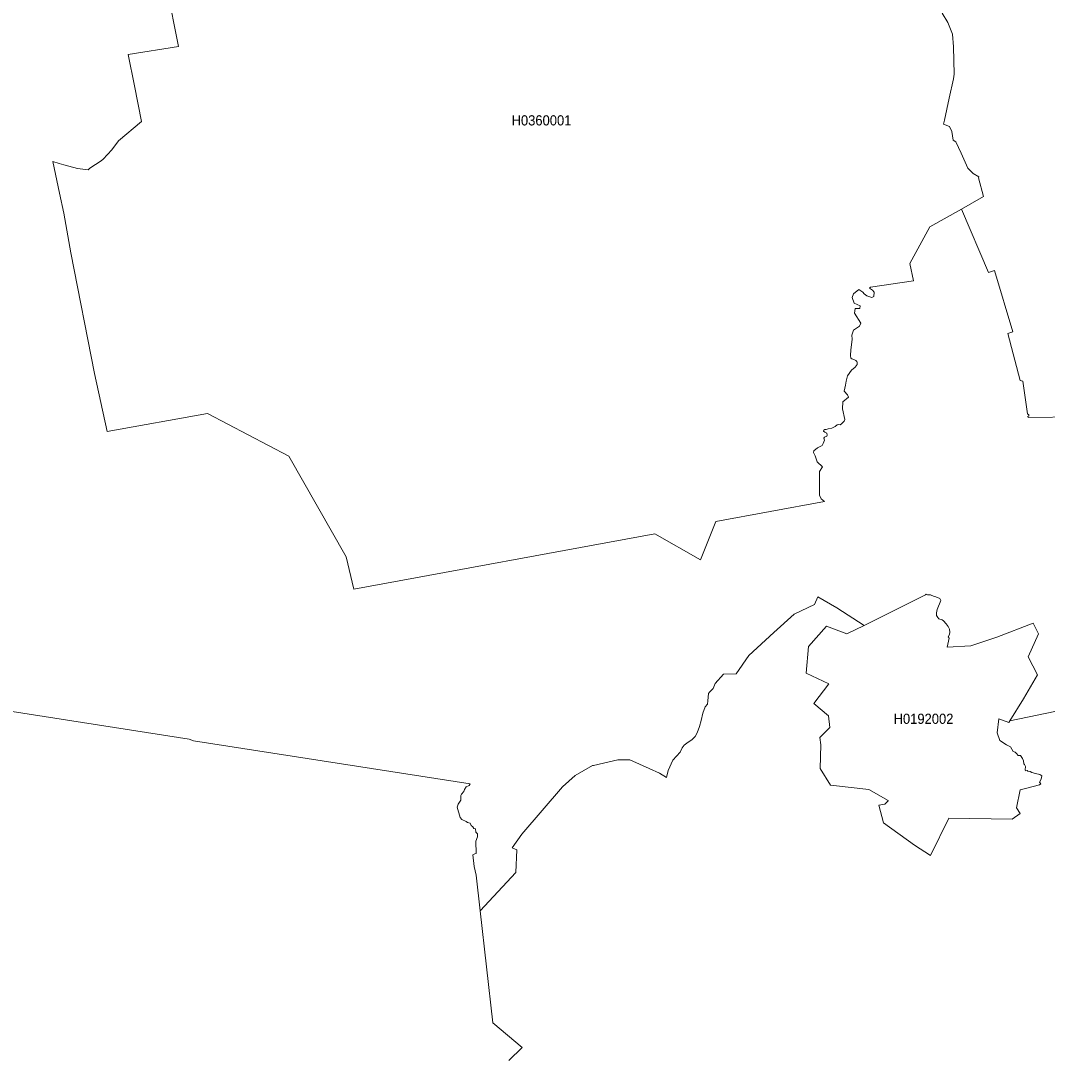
# Model space of a CAD drawing. Extents: x 369010 to 739155, y 6377141 to 6616555.
# Drawn here: x 569683 to 579747, y 6457693 to 6467827 of the extents above; entities that cross this region are included whole.
import ezdxf
from ezdxf.enums import TextEntityAlignment as Align

# ---------------------------------------------------------------- set-up
doc = ezdxf.new("R2010")
doc.units = 0
doc.header["$LTSCALE"] = 40
doc.layers.add('1', color=7, linetype='Continuous', lineweight=13)
doc.layers.add('2', color=7, linetype='Continuous')

msp = doc.modelspace()

# ---------------------------------------------------------------- linework, layer by layer
at = {"layer": '1'}
for points in [[(577762.22, 6463918.04), (577755.76, 6463902.32), (577730.11, 6463873.19), (577715.71, 6463866.57), (577702.8, 6463866.9), (577686.25, 6463863.76), (577666.39, 6463850.19), (577654.64, 6463840.75), (577635.77, 6463832.81), (577600.36, 6463827.18), (577579.01, 6463820.07), (577567.42, 6463819.73), (577555.67, 6463812.62), (577552.19, 6463804.51), (577566.1, 6463792.43), (577585.96, 6463782.17), (577589.43, 6463763.79), (577585.63, 6463755.02), (577563.61, 6463745.42), (577557.82, 6463734), (577561.46, 6463715.3), (577550.37, 6463683.03), (577538.79, 6463663.83), (577493.27, 6463638.01), (577458.19, 6463611.7), (577455.04, 6463593.49), (577470.1, 6463562.71), (577489.8, 6463503.46), (577541.93, 6463453.14), (577514.96, 6463408.29), (577513.13, 6463176.75), (577531.17, 6463140.84), (577561.63, 6463113.86), (576496.77, 6462915.92), (576345.84, 6462541.38), (575898.31, 6462797.42), (572949.03, 6462253.07), (572873.56, 6462571.01), (572311.84, 6463557.74), (571514.61, 6463975.14), (570531.68, 6463800.04), (570406.23, 6464367.55), (570175.02, 6465551.57), (570104.35, 6465940.17), (570063.8, 6466135.3), (569997.93, 6466447.94), (570060.66, 6466425.93), (570105.67, 6466413.02), (570239.57, 6466376.94), (570343.67, 6466365.85), (570362.2, 6466380.25), (570472.76, 6466453.9), (570493.12, 6466469.29), (570576.53, 6466562.47), (570640.75, 6466650.68), (570868.15, 6466837.53), (570797.15, 6467188.73), (570738.23, 6467496.41), (571230.93, 6467575.85), (570887.51, 6469302.72)], [(570887.51, 6469302.72), (571230.93, 6467575.85), (570738.23, 6467496.41), (570797.15, 6467188.73), (570868.15, 6466837.53), (570640.75, 6466650.68), (570576.53, 6466562.47), (570493.12, 6466469.29), (570472.76, 6466453.9), (570362.2, 6466380.25), (570343.67, 6466365.85), (570239.57, 6466376.94), (570105.67, 6466413.02), (570060.66, 6466425.93), (569997.93, 6466447.94), (570063.8, 6466135.3), (570104.35, 6465940.17), (570175.02, 6465551.57), (570406.23, 6464367.55), (570531.68, 6463800.04), (571514.61, 6463975.14), (572311.84, 6463557.74), (572873.56, 6462571.01), (572949.03, 6462253.07), (575898.31, 6462797.42), (576345.84, 6462541.38), (576496.77, 6462915.92), (577561.63, 6463113.86), (577531.17, 6463140.84), (577513.13, 6463176.75), (577514.96, 6463408.29), (577541.93, 6463453.14), (577489.8, 6463503.46), (577470.1, 6463562.71), (577455.04, 6463593.49), (577458.19, 6463611.7), (577493.27, 6463638.01), (577538.79, 6463663.83), (577550.37, 6463683.03), (577561.46, 6463715.3), (577557.82, 6463734), (577563.61, 6463745.42), (577585.63, 6463755.02), (577589.43, 6463763.79), (577585.96, 6463782.17), (577566.1, 6463792.43), (577552.19, 6463804.51), (577555.67, 6463812.62), (577567.42, 6463819.73), (577579.01, 6463820.07), (577600.36, 6463827.18), (577635.77, 6463832.81), (577654.64, 6463840.75), (577666.39, 6463850.19), (577686.25, 6463863.76), (577702.8, 6463866.9), (577715.71, 6463866.57), (577730.11, 6463873.19), (577755.76, 6463902.32), (577762.22, 6463918.04), (577739.38, 6464022.97), (577744.01, 6464089.84), (577796.97, 6464135.52), (577788.86, 6464159.85), (577755.76, 6464196.26), (577769, 6464254.51), (577774.96, 6464292.91), (577787.87, 6464344.88), (577825.94, 6464402.47), (577862.51, 6464429.12), (577881.71, 6464455.1), (577884.69, 6464469.17), (577882.87, 6464479.1), (577879.23, 6464486.22), (577869.63, 6464496.65), (577856.89, 6464503.43), (577830.57, 6464511.21), (577821.63, 6464517.66), (577817.66, 6464543.32), (577820.48, 6464599.42), (577828.09, 6464649.57), (577832.72, 6464704.35), (577830.24, 6464743.58), (577846.13, 6464791.57), (577904.72, 6464832.45), (577917.46, 6464860.42), (577857.38, 6464958.9), (577862.18, 6465004.58), (577907.86, 6465006.23), (577912.66, 6465031.89)], [(577912.66, 6465031.89), (577855.07, 6465059.19), (577833.39, 6465112.32), (577847.78, 6465150.06), (577899.09, 6465193.25), (577939.14, 6465166.11), (577950.4, 6465148.4), (577976.71, 6465128.37), (578025.54, 6465112.32), (578045.56, 6465124.4), (578050.53, 6465165.28), (578033.64, 6465184.48), (578005.18, 6465206.33), (578013.12, 6465213.28), (578435.82, 6465275.34), (578400.07, 6465446.47), (578595.37, 6465805.62), (578905.69, 6465981.05), (579122.99, 6466103.69), (579071.02, 6466288.06), (579074.5, 6466297.49), (579019.55, 6466328.78), (578967.09, 6466379.92), (578901.88, 6466527.38), (578851.73, 6466638.76), (578824.75, 6466656.14), (578812.18, 6466742.2), (578786.69, 6466791.36), (578729.42, 6466811.22), (578739.35, 6466850.44), (578786.52, 6467067.42), (578828.56, 6467258.74), (578833.53, 6467302.44), (578826.57, 6467572.04), (578818.3, 6467694.18), (578770.97, 6467809.21), (578717.01, 6467900.73)], [(578717.01, 6467900.73), (578770.97, 6467809.21), (578818.3, 6467694.18), (578826.57, 6467572.04), (578833.53, 6467302.44), (578828.56, 6467258.74), (578786.52, 6467067.42), (578739.35, 6466850.44), (578729.42, 6466811.22), (578786.69, 6466791.36), (578812.18, 6466742.2), (578824.75, 6466656.14), (578851.73, 6466638.76), (578901.88, 6466527.38), (578967.09, 6466379.92), (579019.55, 6466328.78), (579074.5, 6466297.49), (579071.02, 6466288.06), (579122.99, 6466103.69), (578905.69, 6465981.05), (579169.17, 6465358.76), (579229.41, 6465378.95), (579409.31, 6464777.67), (579361.32, 6464760.13), (579481.31, 6464298.21), (579505.64, 6464292.91), (579553.14, 6463972.83), (579564.72, 6463963.23), (579564.89, 6463952.97), (579555.79, 6463947.01), (579558.43, 6463938.4), (580038.89, 6463942.37)], [(580038.89, 6463942.37), (579558.43, 6463938.4), (579555.79, 6463947.01), (579564.89, 6463952.97), (579564.72, 6463963.23), (579553.14, 6463972.83), (579505.64, 6464292.91), (579481.31, 6464298.21), (579361.32, 6464760.13), (579409.31, 6464777.67), (579229.41, 6465378.95), (579169.17, 6465358.76), (578905.69, 6465981.05), (578595.37, 6465805.62), (578400.07, 6465446.47), (578435.82, 6465275.34), (578013.12, 6465213.28), (578005.18, 6465206.33), (578033.64, 6465184.48), (578050.53, 6465165.28), (578045.56, 6465124.4), (578025.54, 6465112.32), (577976.71, 6465128.37), (577950.4, 6465148.4), (577939.14, 6465166.11), (577899.09, 6465193.25), (577847.78, 6465150.06), (577833.39, 6465112.32), (577855.07, 6465059.19), (577912.66, 6465031.89), (577907.86, 6465006.23), (577862.18, 6465004.58), (577857.38, 6464958.9), (577917.46, 6464860.42), (577904.72, 6464832.45), (577846.13, 6464791.57), (577830.24, 6464743.58), (577832.72, 6464704.35), (577828.09, 6464649.57), (577820.48, 6464599.42), (577817.66, 6464543.32), (577821.63, 6464517.66), (577830.57, 6464511.21), (577856.89, 6464503.43), (577869.63, 6464496.65), (577879.23, 6464486.22), (577882.87, 6464479.1), (577884.69, 6464469.17), (577881.71, 6464455.1), (577862.51, 6464429.12), (577825.94, 6464402.47), (577787.87, 6464344.88), (577774.96, 6464292.91), (577769, 6464254.51), (577755.76, 6464196.26), (577788.86, 6464159.85), (577796.97, 6464135.52), (577744.01, 6464089.84), (577739.38, 6464022.97), (577762.22, 6463918.04)], [(568970.32, 6461152.47), (571335.2, 6460782.74), (571375.58, 6460768.01), (574088.03, 6460345.31), (574078.1, 6460329.09), (574048.64, 6460316.01), (574034.24, 6460291.02), (574027.46, 6460271), (574004.95, 6460245.34), (573997.33, 6460229.62), (573996.17, 6460185.93), (573970.52, 6460144.72), (573961.75, 6460115.92), (573991.21, 6460015.29), (574007.76, 6459996.43), (574050.29, 6459975.9), (574062.05, 6459967.79), (574089.02, 6459960.84), (574098.95, 6459938.33), (574114.68, 6459923.94), (574125.93, 6459908.38), (574142.81, 6459902.75), (574145.79, 6459870.15), (574159.69, 6459855.75), (574162.67, 6459826.45), (574143.31, 6459783.92), (574147.45, 6459660.95), (574134.37, 6459659.13), (574115.01, 6459649.03), (574128.74, 6459534.17), (574146.78, 6459448.44), (574187.5, 6459100.55), (574538.2, 6459476.08), (574545.98, 6459697.2), (574502.29, 6459719.04), (574595.46, 6459850.29), (574993.01, 6460315.19), (575119.29, 6460427.56), (575286.94, 6460525.05), (575297.04, 6460525.71), (575537.84, 6460580.66), (575654.69, 6460581.32), (575844.19, 6460494.43), (575946.14, 6460450.74), (576014.83, 6460406.38), (576030.38, 6460475.73), (576076.06, 6460578.84), (576146.4, 6460654.47), (576166.26, 6460698.16), (576186.95, 6460723.15), (576212.6, 6460744.5), (576266.23, 6460781.25), (576295.03, 6460810.04), (576314.39, 6460843.97), (576338.06, 6460907.03), (576354.61, 6460965.29), (576369.83, 6461039.1), (576394.49, 6461099.18), (576414.68, 6461127.98), (576419.98, 6461159.26), (576425.61, 6461229.93), (576435.54, 6461243), (576471.78, 6461281.23), (576492.47, 6461327.41), (576572.41, 6461421.09), (576695.55, 6461422.41), (576820.17, 6461602.97), (577065.28, 6461830.38), (577264.05, 6462007.3), (577463.65, 6462102.8), (577496.42, 6462179.76), (577684.43, 6462069.7), (577953.04, 6461897.24), (578533.47, 6462187.2), (578552.17, 6462197.13), (578558.29, 6462203.42), (578571.04, 6462198.46), (578601.49, 6462198.46), (578636.58, 6462180.75), (578655.61, 6462178.27)], [(579479.49, 6460285.07), (579444.4, 6460110.79), (579481.97, 6460054.19), (579401.54, 6459998.41), (578781.23, 6460007.85), (578601.99, 6459641.42), (578445.92, 6459742.38), (578142.88, 6459961.84), (578094.05, 6460135.28), (578153.97, 6460144.88), (578187.4, 6460177.32), (578188.06, 6460181.46), (577997.4, 6460288.38), (577622.37, 6460331.41), (577519.59, 6460496.41), (577525.55, 6460729.11), (577515.95, 6460800.78), (577616.41, 6460898.42), (577600.85, 6461011.63), (577458.68, 6461131.29), (577604.33, 6461326.91), (577383.88, 6461430.68), (577406.88, 6461690.36), (577581.32, 6461891.94), (577781.75, 6461815.48), (577953.04, 6461897.24), (577684.43, 6462069.7), (577496.42, 6462179.76), (577463.65, 6462102.8), (577264.05, 6462007.3), (577065.28, 6461830.38), (576820.17, 6461602.97), (576695.55, 6461422.41), (576572.41, 6461421.09), (576492.47, 6461327.41), (576471.78, 6461281.23), (576435.54, 6461243), (576425.61, 6461229.93), (576419.98, 6461159.26), (576414.68, 6461127.98), (576394.49, 6461099.18), (576369.83, 6461039.1), (576354.61, 6460965.29), (576338.06, 6460907.03), (576314.39, 6460843.97), (576295.03, 6460810.04), (576266.23, 6460781.25), (576212.6, 6460744.5), (576186.95, 6460723.15), (576166.26, 6460698.16), (576146.4, 6460654.47), (576076.06, 6460578.84), (576030.38, 6460475.73), (576014.83, 6460406.38), (575946.14, 6460450.74), (575844.19, 6460494.43), (575654.69, 6460581.32), (575537.84, 6460580.66), (575297.04, 6460525.71), (575286.94, 6460525.05), (575119.29, 6460427.56), (574993.01, 6460315.19), (574595.46, 6459850.29), (574502.29, 6459719.04), (574545.98, 6459697.2), (574538.2, 6459476.08), (574187.5, 6459100.55)], [(578655.61, 6462178.27), (578692.85, 6462161.38), (578704.6, 6462144.17), (578667.69, 6462053.14), (578659.91, 6462021.53), (578660.24, 6461996.05), (578672.66, 6461976.19), (578683.25, 6461964.43), (578715.52, 6461952.35), (578729.09, 6461943.75), (578756.9, 6461914.45), (578776.43, 6461887.64), (578787.35, 6461861.16), (578791.98, 6461832.69), (578789.83, 6461810.85), (578774.28, 6461787.35), (578785.2, 6461774.77), (578764.68, 6461684.9), (578997.04, 6461698.64), (579252.91, 6461784.86), (579609.24, 6461921.73), (579659.23, 6461815.48), (579559.26, 6461591.06), (579652.44, 6461412.98), (579515.07, 6461178.79), (579379.69, 6460963.8), (580528.78, 6461202.29)], [(580528.78, 6461202.29), (579379.69, 6460963.8), (579378.2, 6460964.46), (579369.26, 6460946.09), (579272.44, 6460983.33), (579254.9, 6460846.29), (579281.05, 6460769.83), (579345.76, 6460728.95), (579386.64, 6460707.6), (579410.97, 6460662.58), (579433.15, 6460654.47), (579445.89, 6460643.38), (579462.77, 6460624.18), (579483.13, 6460621.87), (579502.33, 6460594.89), (579515.07, 6460569.4), (579515.73, 6460540.6), (579523.02, 6460533.49), (579533.28, 6460515.12), (579529.3, 6460482.51), (579533.28, 6460472.91), (579548.5, 6460476.06), (579556.45, 6460468.94), (579577.96, 6460465.8), (579594.68, 6460455.37), (579631.25, 6460445.77), (579672.8, 6460436.17), (579692.66, 6460423.43), (579686.37, 6460391.48), (579671.97, 6460360.54), (579683.06, 6460346.14), (579671.97, 6460335.71), (579546.35, 6460301.95), (579479.49, 6460285.07)], [(574468.52, 6457633.36), (574597.78, 6457759.14), (574312.95, 6458003.59), (574187.5, 6459100.55), (574146.78, 6459448.44), (574128.74, 6459534.17), (574115.01, 6459649.03), (574134.37, 6459659.13), (574147.45, 6459660.95), (574143.31, 6459783.92), (574162.67, 6459826.45), (574159.69, 6459855.75), (574145.79, 6459870.15), (574142.81, 6459902.75), (574125.93, 6459908.38), (574114.68, 6459923.94), (574098.95, 6459938.33), (574089.02, 6459960.84), (574062.05, 6459967.79), (574050.29, 6459975.9), (574007.76, 6459996.43), (573991.21, 6460015.29), (573961.75, 6460115.92), (573970.52, 6460144.72), (573996.17, 6460185.93), (573997.33, 6460229.62), (574004.95, 6460245.34), (574027.46, 6460271), (574034.24, 6460291.02), (574048.64, 6460316.01), (574078.1, 6460329.09), (574088.03, 6460345.31), (571375.58, 6460768.01), (571335.2, 6460782.74), (568970.32, 6461152.47)], [(574187.5, 6459100.55), (574312.95, 6458003.59), (574597.78, 6457759.14), (574468.52, 6457633.36)]]:
    msp.add_lwpolyline(points, dxfattribs=at)
msp.add_lwpolyline([(577953.04, 6461897.24), (577781.75, 6461815.48), (577581.32, 6461891.94), (577406.88, 6461690.36), (577383.88, 6461430.68), (577604.33, 6461326.91), (577458.68, 6461131.29), (577600.85, 6461011.63), (577616.41, 6460898.42), (577515.95, 6460800.78), (577525.55, 6460729.11), (577519.59, 6460496.41), (577622.37, 6460331.41), (577997.4, 6460288.38), (578188.06, 6460181.46), (578187.4, 6460177.32), (578153.97, 6460144.88), (578094.05, 6460135.28), (578142.88, 6459961.84), (578445.92, 6459742.38), (578601.99, 6459641.42), (578781.23, 6460007.85), (579401.54, 6459998.41), (579481.97, 6460054.19), (579444.4, 6460110.79), (579479.49, 6460285.07), (579546.35, 6460301.95), (579671.97, 6460335.71), (579683.06, 6460346.14), (579671.97, 6460360.54), (579686.37, 6460391.48), (579692.66, 6460423.43), (579672.8, 6460436.17), (579631.25, 6460445.77), (579594.68, 6460455.37), (579577.96, 6460465.8), (579556.45, 6460468.94), (579548.5, 6460476.06), (579533.28, 6460472.91), (579529.3, 6460482.51), (579533.28, 6460515.12), (579523.02, 6460533.49), (579515.73, 6460540.6), (579515.07, 6460569.4), (579502.33, 6460594.89), (579483.13, 6460621.87), (579462.77, 6460624.18), (579445.89, 6460643.38), (579433.15, 6460654.47), (579410.97, 6460662.58), (579386.64, 6460707.6), (579345.76, 6460728.95), (579281.05, 6460769.83), (579254.9, 6460846.29), (579272.44, 6460983.33), (579369.26, 6460946.09), (579378.2, 6460964.46), (579379.69, 6460963.8), (579515.07, 6461178.79), (579652.44, 6461412.98), (579559.26, 6461591.06), (579659.23, 6461815.48), (579609.24, 6461921.73), (579252.91, 6461784.86), (578997.04, 6461698.64), (578764.68, 6461684.9), (578785.2, 6461774.77), (578774.28, 6461787.35), (578789.83, 6461810.85), (578791.98, 6461832.69), (578787.35, 6461861.16), (578776.43, 6461887.64), (578756.9, 6461914.45), (578729.09, 6461943.75), (578715.52, 6461952.35), (578683.25, 6461964.43), (578672.66, 6461976.19), (578660.24, 6461996.05), (578659.91, 6462021.53), (578667.69, 6462053.14), (578704.6, 6462144.17), (578692.85, 6462161.38), (578655.61, 6462178.27), (578636.58, 6462180.75), (578601.49, 6462198.46), (578571.04, 6462198.46), (578558.29, 6462203.42), (578552.17, 6462197.13), (578533.47, 6462187.2)], close=True, dxfattribs=at)

# ---------------------------------------------------------------- texts
at = {"layer": '2', "width": 0.95}
for s, p in [('H0360001', (574788.57, 6466800.19)), ('H0192002', (578533.53, 6460933.02))]:
    msp.add_text(s, height=100, dxfattribs=at).set_placement(p, align=Align.CENTER)

doc.saveas('drawing.dxf')
